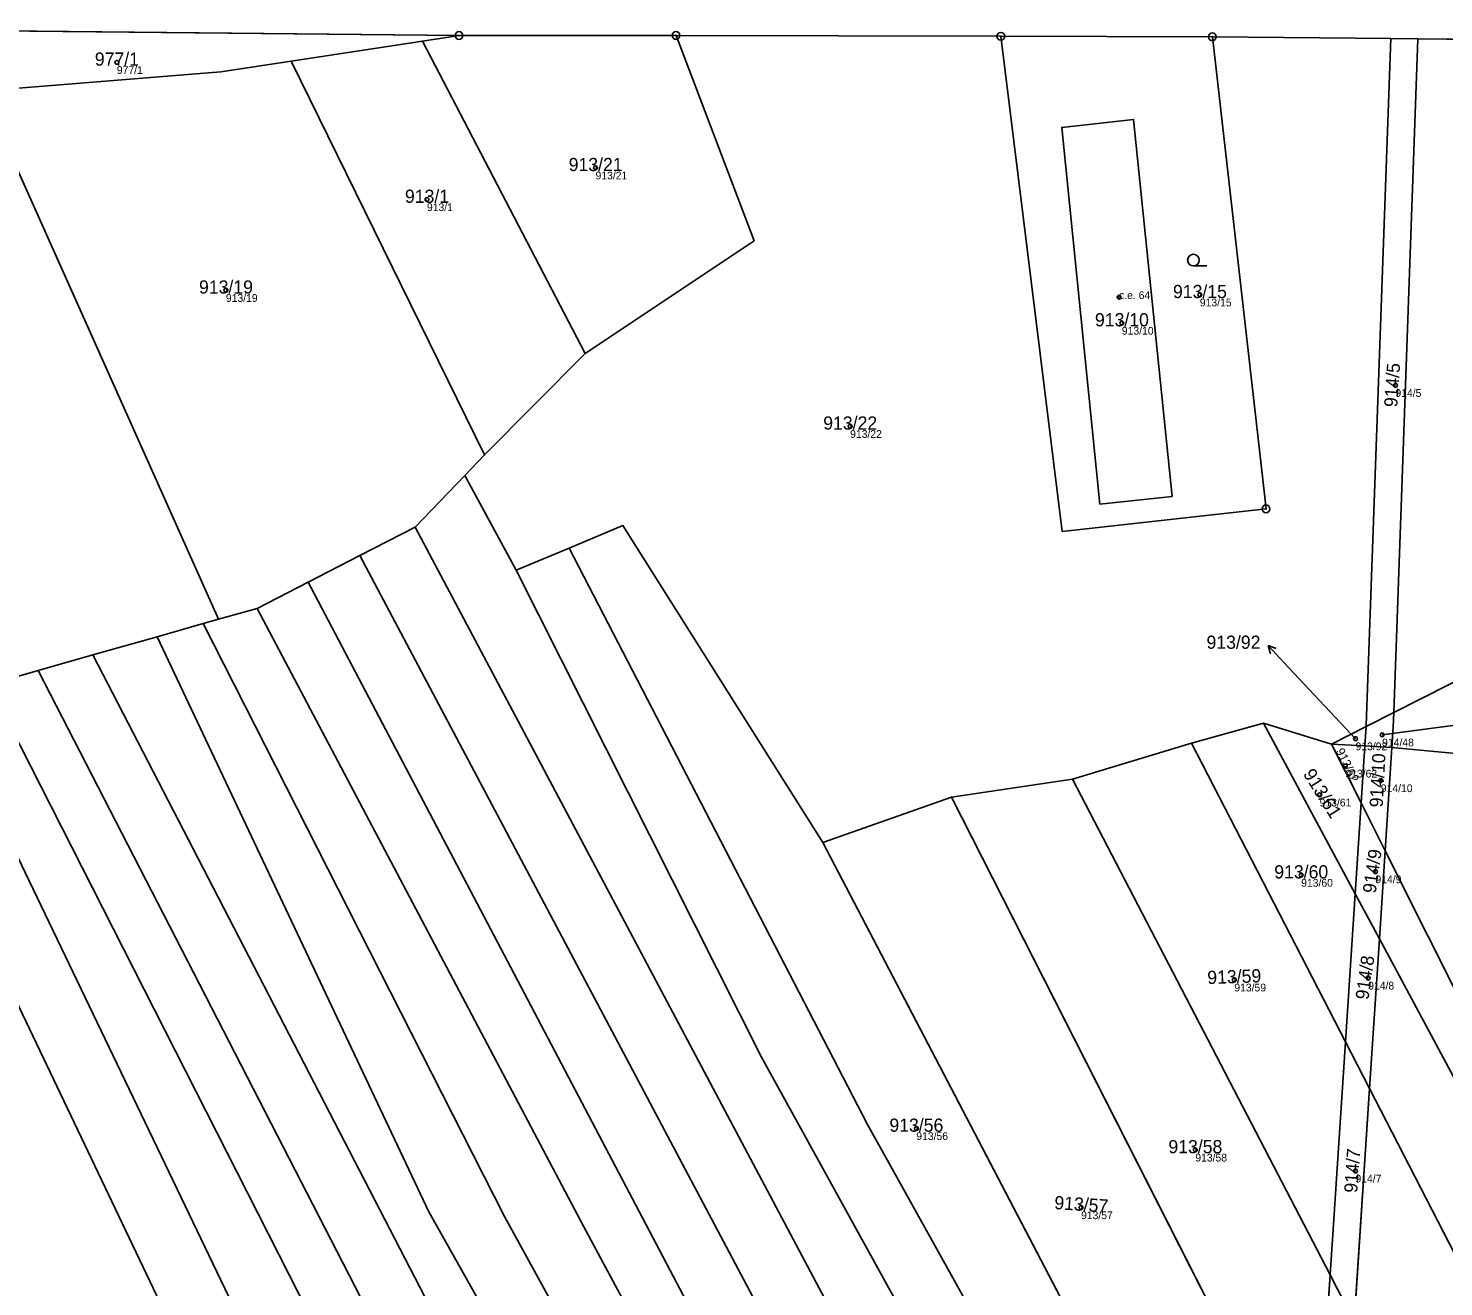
# Model space of a CAD drawing. Extents: x -603967 to -594699, y -1179315 to -1165625.
# Drawn here: x -595803.6 to -595621.1, y -1171266.5 to -1171104.3 of the extents above; entities that cross this region are included whole.
import ezdxf

# ---------------------------------------------------------------- set-up
doc = ezdxf.new("R2010")
doc.units = 0
for name, color, linetype in [('Definiční body', 7, 'Continuous'), ('Hranice parcel', 7, 'Continuous'), ('Parcelní čísla', 7, 'Continuous'), ('Polygon budovy', 7, 'Continuous'), ('Polygon ku', 7, 'Continuous'), ('Polygon parcely', 7, 'Continuous'), ('Pop  PČ popisy', 7, 'Continuous'), ('Značky bodu BP', 7, 'Continuous'), ('Značky budov', 7, 'Continuous'), ('Značky kultur', 7, 'Continuous')]:
    doc.layers.add(name, color=color, linetype=linetype)

msp = doc.modelspace()

# ---------------------------------------------------------------- linework, layer by layer
at = {"layer": 'Definiční body'}
for centre in [(-595792.15, -1171108.70994), (-595730.43, -1171122.29994), (-595752.17, -1171126.38994), (-595778.09, -1171138.08994), (-595662.94, -1171138.96994), (-595652.52, -1171138.66994), (-595662.58, -1171142.30994), (-595627.31, -1171150.33994), (-595697.61, -1171155.61994), (-595629.02, -1171195.37994), (-595632.45, -1171195.87994), (-595633.76, -1171199.39994), (-595629.19, -1171201.27994), (-595637.08, -1171203.12994), (-595639.46, -1171213.46994), (-595629.88, -1171213.01994), (-595630.82, -1171226.72994), (-595648.08, -1171226.96994), (-595689.08, -1171246.11994), (-595653.11, -1171248.88994), (-595632.46, -1171251.59994), (-595667.84, -1171256.31994)]:
    msp.add_circle(centre, 0.25, dxfattribs=at)
at = {"layer": 'Hranice parcel'}
for p, q in [((-595748.03, -1171105.25), (-595810.9, -1171104.59)), ((-595752.75, -1171105.98), (-595769.66, -1171108.55)), ((-595752.75, -1171105.98), (-595748.03, -1171105.25)), ((-595731.76, -1171146.25), (-595752.75, -1171105.98)), ((-595720.06, -1171105.24), (-595748.03, -1171105.25)), ((-595678.18, -1171105.35), (-595720.06, -1171105.24)), ((-595650.91, -1171105.41), (-595678.18, -1171105.35)), ((-595627.91, -1171105.63), (-595650.91, -1171105.41)), ((-595631.07, -1171194.13), (-595627.91, -1171105.63)), ((-595624.44, -1171105.67), (-595627.91, -1171105.63)), ((-595627.51, -1171192.51), (-595624.44, -1171105.67)), ((-595566.85, -1171106.22), (-595624.44, -1171105.67)), ((-595811.06, -1171108.98), (-595779.04, -1171180.49)), ((-595769.66, -1171108.55), (-595778.74, -1171109.93)), ((-595769.66, -1171108.55), (-595744.73, -1171159.3)), ((-595778.74, -1171109.93), (-595804.85, -1171112.05)), ((-595744.73, -1171159.3), (-595731.76, -1171146.25)), ((-595627.51, -1171192.51), (-595540.6, -1171148.56)), ((-595747.29, -1171161.96), (-595744.73, -1171159.3)), ((-595753.71, -1171168.62), (-595747.29, -1171161.96)), ((-595747.29, -1171161.96), (-595740.67, -1171174.18)), ((-595760.84, -1171172.28), (-595753.71, -1171168.62)), ((-595740.67, -1171174.18), (-595733.85, -1171171.32)), ((-595767.49, -1171175.7), (-595760.84, -1171172.28)), ((-595774.08, -1171179.08), (-595767.49, -1171175.7)), ((-595779.04, -1171180.49), (-595774.08, -1171179.08)), ((-595781.03, -1171181.05), (-595779.04, -1171180.49)), ((-595795.23, -1171185.09), (-595786.96, -1171182.74)), ((-595786.96, -1171182.74), (-595781.03, -1171181.05)), ((-595802.28, -1171187.1), (-595795.23, -1171185.09)), ((-595808.66, -1171188.91), (-595802.28, -1171187.1)), ((-595631.08, -1171194.32), (-595627.51, -1171192.51)), ((-595653.6, -1171196.45), (-595644.3, -1171193.89)), ((-595644.3, -1171193.89), (-595635.54, -1171196.57)), ((-595632.49, -1171215.88), (-595644.3, -1171193.89)), ((-595635.54, -1171196.57), (-595631.08, -1171194.32)), ((-595631.24, -1171196.82), (-595631.08, -1171194.32)), ((-595631.08, -1171194.32), (-595631.07, -1171194.13)), ((-595668.95, -1171201.1), (-595653.6, -1171196.45)), ((-595633.75, -1171234.96), (-595653.6, -1171196.45)), ((-595631.72, -1171204.17), (-595635.54, -1171196.57)), ((-595631.24, -1171196.82), (-595635.54, -1171196.57)), ((-595631.72, -1171204.17), (-595631.24, -1171196.82)), ((-595627.75, -1171197.02), (-595631.24, -1171196.82)), ((-595628.62, -1171210.34), (-595627.75, -1171197.02)), ((-595627.75, -1171197.02), (-595618.15, -1171197.92)), ((-595684.53, -1171203.44), (-595668.95, -1171201.1)), ((-595635.73, -1171265), (-595668.95, -1171201.1)), ((-595701.11, -1171209.27), (-595684.53, -1171203.44)), ((-595637.73, -1171295.48), (-595684.53, -1171203.44)), ((-595632.49, -1171215.88), (-595631.72, -1171204.17)), ((-595628.62, -1171210.34), (-595631.72, -1171204.17)), ((-595639.78, -1171326.71), (-595701.11, -1171209.27)), ((-595629.37, -1171221.69), (-595628.62, -1171210.34)), ((-595633.75, -1171234.96), (-595632.49, -1171215.88)), ((-595629.37, -1171221.69), (-595632.49, -1171215.88)), ((-595630.64, -1171240.99), (-595629.37, -1171221.69)), ((-595635.73, -1171265), (-595633.75, -1171234.96)), ((-595630.64, -1171240.99), (-595633.75, -1171234.96)), ((-595632.62, -1171270.99), (-595630.64, -1171240.99)), ((-595637.73, -1171295.48), (-595635.73, -1171265)), ((-595632.62, -1171270.99), (-595635.73, -1171265))]:
    msp.add_line(p, q, dxfattribs=at)
for points in [[(-595731.76, -1171146.25), (-595710, -1171131.71), (-595720.06, -1171105.24)], [(-595650.91, -1171105.41), (-595643.99, -1171166.26), (-595670.26, -1171169.18), (-595678.18, -1171105.35)], [(-595665.41, -1171165.65), (-595656.1, -1171164.66), (-595661.07, -1171116.07), (-595670.32, -1171117.1), (-595665.41, -1171165.65)], [(-595643.26, -1171375.48), (-595657.68, -1171349.43), (-595753.71, -1171168.62)], [(-595733.85, -1171171.32), (-595726.91, -1171168.41), (-595701.11, -1171209.27)], [(-595640.96, -1171343.34), (-595695.35, -1171245.63), (-595733.85, -1171171.32)], [(-595644.33, -1171390.47), (-595692.42, -1171301.27), (-595760.84, -1171172.28)], [(-595642.04, -1171358.43), (-595709.04, -1171236.93), (-595740.67, -1171174.18)], [(-595645.59, -1171408), (-595662.97, -1171374.39), (-595716.94, -1171271.76), (-595767.49, -1171175.7)], [(-595646.69, -1171423.33), (-595694.05, -1171329.34), (-595731.96, -1171258.79), (-595774.08, -1171179.08)], [(-595649.36, -1171460.68), (-595668.17, -1171417.5), (-595711.62, -1171328.5), (-595751.92, -1171256.86), (-595786.96, -1171182.74)], [(-595648.16, -1171443.86), (-595677.68, -1171381.53), (-595712.95, -1171310.68), (-595742.18, -1171257.48), (-595781.03, -1171181.05)], [(-595650.81, -1171481), (-595683.45, -1171406.15), (-595723.2, -1171324.32), (-595795.23, -1171185.09)], [(-595658.21, -1171486.89), (-595667.92, -1171461.18), (-595702.93, -1171382.74), (-595743.76, -1171300.85), (-595802.28, -1171187.1)], [(-595664.3, -1171492.49), (-595694.37, -1171419.9), (-595733.96, -1171335.73), (-595808.66, -1171188.91)], [(-595671.39, -1171499.07), (-595684.03, -1171461.6), (-595732.95, -1171351.05), (-595772.02, -1171279.62), (-595814.79, -1171190.65)], [(-595627.75, -1171197.02), (-595627.58, -1171194.36), (-595627.51, -1171192.51)], [(-595570.99, -1171307.08), (-595595.64, -1171276.05), (-595628.62, -1171210.34)], [(-595577.97, -1171309.56), (-595583.94, -1171303.29), (-595596.99, -1171284.24), (-595611.28, -1171255.39), (-595629.37, -1171221.69)], [(-595678.99, -1171506.11), (-595700.14, -1171450.03), (-595724.78, -1171389.43), (-595750.13, -1171335.77), (-595776.37, -1171289.95), (-595806.09, -1171227.71)], [(-595589.12, -1171313.53), (-595607.17, -1171286.53), (-595630.64, -1171240.99)]]:
    msp.add_lwpolyline(points, dxfattribs=at)
at = {"layer": 'Polygon budovy'}
msp.add_lwpolyline([(-595670.32, -1171117.1), (-595665.41, -1171165.65), (-595656.1, -1171164.66), (-595661.07, -1171116.07)], close=True, dxfattribs=at)
at = {"layer": 'Polygon ku'}
msp.add_lwpolyline([(-595452.57, -1171106.91), (-595465.3, -1171106.95), (-595478.08, -1171106.85), (-595514.3, -1171106.67), (-595526.34, -1171106.61), (-595534.32, -1171106.53), (-595537.31, -1171106.5), (-595566.85, -1171106.22), (-595624.44, -1171105.67), (-595627.91, -1171105.63), (-595650.91, -1171105.41), (-595678.18, -1171105.35), (-595720.06, -1171105.24), (-595748.03, -1171105.25), (-595810.9, -1171104.59), (-595824.73, -1171104.62), (-595858.77, -1171104.68), (-595875.26, -1171104.7), (-595877.21, -1171104.71), (-595878.96, -1171104.71), (-595896.41, -1171104.5), (-595911.86, -1171104.32)], dxfattribs=at)
at = {"layer": 'Polygon parcely'}
for points in [[(-595858.77, -1171104.68), (-595819.91, -1171192.11), (-595814.79, -1171190.65), (-595808.66, -1171188.91), (-595802.28, -1171187.1), (-595795.23, -1171185.09), (-595786.96, -1171182.74), (-595781.03, -1171181.05), (-595779.04, -1171180.49), (-595811.06, -1171108.98), (-595824.73, -1171104.62)], [(-595748.03, -1171105.25), (-595810.9, -1171104.59), (-595811.06, -1171108.98), (-595804.85, -1171112.05), (-595778.74, -1171109.93), (-595769.66, -1171108.55), (-595752.75, -1171105.98)], [(-595752.75, -1171105.98), (-595769.66, -1171108.55), (-595744.73, -1171159.3), (-595731.76, -1171146.25)], [(-595748.03, -1171105.25), (-595752.75, -1171105.98), (-595731.76, -1171146.25), (-595710, -1171131.71), (-595720.06, -1171105.24)], [(-595670.26, -1171169.18), (-595678.18, -1171105.35), (-595720.06, -1171105.24), (-595710, -1171131.71), (-595731.76, -1171146.25), (-595744.73, -1171159.3), (-595747.29, -1171161.96), (-595740.67, -1171174.18), (-595733.85, -1171171.32), (-595726.91, -1171168.41), (-595701.11, -1171209.27), (-595684.53, -1171203.44), (-595668.95, -1171201.1), (-595653.6, -1171196.45), (-595644.3, -1171193.89), (-595635.54, -1171196.57), (-595631.08, -1171194.32), (-595631.07, -1171194.13), (-595627.91, -1171105.63), (-595650.91, -1171105.41), (-595643.99, -1171166.26)], [(-595678.18, -1171105.35), (-595670.26, -1171169.18), (-595643.99, -1171166.26), (-595650.91, -1171105.41)], [(-595627.91, -1171105.63), (-595631.07, -1171194.13), (-595631.08, -1171194.32), (-595627.51, -1171192.51), (-595624.44, -1171105.67)], [(-595624.44, -1171105.67), (-595627.51, -1171192.51), (-595540.6, -1171148.56), (-595554.55, -1171123.31), (-595561.88, -1171118.89), (-595566.85, -1171106.22)], [(-595753.71, -1171168.62), (-595747.29, -1171161.96), (-595744.73, -1171159.3), (-595769.66, -1171108.55), (-595778.74, -1171109.93), (-595804.85, -1171112.05), (-595811.06, -1171108.98), (-595779.04, -1171180.49), (-595774.08, -1171179.08), (-595767.49, -1171175.7), (-595760.84, -1171172.28)], [(-595665.41, -1171165.65), (-595656.1, -1171164.66), (-595661.07, -1171116.07), (-595670.32, -1171117.1)], [(-595665.41, -1171165.65), (-595670.32, -1171117.1), (-595661.07, -1171116.07), (-595656.1, -1171164.66)], [(-595503.04, -1171217.63), (-595518.96, -1171181.95), (-595535.13, -1171145.83), (-595540.6, -1171148.56), (-595627.51, -1171192.51), (-595627.58, -1171194.36), (-595627.75, -1171197.02), (-595618.15, -1171197.92), (-595597.53, -1171203.06), (-595571.23, -1171209.62), (-595534.3, -1171231.42), (-595526.37, -1171240.54)], [(-595643.26, -1171375.48), (-595642.04, -1171358.43), (-595709.04, -1171236.93), (-595740.67, -1171174.18), (-595747.29, -1171161.96), (-595753.71, -1171168.62), (-595657.68, -1171349.43)], [(-595657.68, -1171349.43), (-595753.71, -1171168.62), (-595760.84, -1171172.28), (-595692.42, -1171301.27), (-595644.33, -1171390.47), (-595643.26, -1171375.48)], [(-595640.96, -1171343.34), (-595640.01, -1171330.16), (-595639.78, -1171326.71), (-595701.11, -1171209.27), (-595726.91, -1171168.41), (-595733.85, -1171171.32), (-595695.35, -1171245.63)], [(-595640.96, -1171343.34), (-595695.35, -1171245.63), (-595733.85, -1171171.32), (-595740.67, -1171174.18), (-595709.04, -1171236.93), (-595642.04, -1171358.43)], [(-595692.42, -1171301.27), (-595760.84, -1171172.28), (-595767.49, -1171175.7), (-595716.94, -1171271.76), (-595662.97, -1171374.39), (-595645.59, -1171408), (-595644.33, -1171390.47)], [(-595716.94, -1171271.76), (-595767.49, -1171175.7), (-595774.08, -1171179.08), (-595731.96, -1171258.79), (-595694.05, -1171329.34), (-595646.69, -1171423.33), (-595645.59, -1171408), (-595662.97, -1171374.39)], [(-595646.69, -1171423.33), (-595694.05, -1171329.34), (-595731.96, -1171258.79), (-595774.08, -1171179.08), (-595779.04, -1171180.49), (-595781.03, -1171181.05), (-595742.18, -1171257.48), (-595712.95, -1171310.68), (-595677.68, -1171381.53), (-595648.16, -1171443.86)], [(-595668.17, -1171417.5), (-595711.62, -1171328.5), (-595751.92, -1171256.86), (-595786.96, -1171182.74), (-595795.23, -1171185.09), (-595723.2, -1171324.32), (-595683.45, -1171406.15), (-595650.81, -1171481), (-595649.36, -1171460.68)], [(-595648.16, -1171443.86), (-595677.68, -1171381.53), (-595712.95, -1171310.68), (-595742.18, -1171257.48), (-595781.03, -1171181.05), (-595786.96, -1171182.74), (-595751.92, -1171256.86), (-595711.62, -1171328.5), (-595668.17, -1171417.5), (-595649.36, -1171460.68)], [(-595723.2, -1171324.32), (-595795.23, -1171185.09), (-595802.28, -1171187.1), (-595743.76, -1171300.85), (-595702.93, -1171382.74), (-595667.92, -1171461.18), (-595658.21, -1171486.89), (-595650.81, -1171481), (-595683.45, -1171406.15)], [(-595658.21, -1171486.89), (-595667.92, -1171461.18), (-595702.93, -1171382.74), (-595743.76, -1171300.85), (-595802.28, -1171187.1), (-595808.66, -1171188.91), (-595733.96, -1171335.73), (-595694.37, -1171419.9), (-595664.3, -1171492.49)], [(-595694.37, -1171419.9), (-595733.96, -1171335.73), (-595808.66, -1171188.91), (-595814.79, -1171190.65), (-595772.02, -1171279.62), (-595732.95, -1171351.05), (-595684.03, -1171461.6), (-595671.39, -1171499.07), (-595664.3, -1171492.49)], [(-595732.95, -1171351.05), (-595772.02, -1171279.62), (-595814.79, -1171190.65), (-595819.91, -1171192.11), (-595822.96, -1171192.95), (-595806.09, -1171227.71), (-595776.37, -1171289.95), (-595750.13, -1171335.77), (-595724.78, -1171389.43), (-595700.14, -1171450.03), (-595678.99, -1171506.11), (-595671.39, -1171499.07), (-595684.03, -1171461.6)], [(-595627.58, -1171194.36), (-595627.51, -1171192.51), (-595631.08, -1171194.32), (-595631.24, -1171196.82), (-595627.75, -1171197.02)], [(-595633.75, -1171234.96), (-595632.49, -1171215.88), (-595644.3, -1171193.89), (-595653.6, -1171196.45)], [(-595631.72, -1171204.17), (-595635.54, -1171196.57), (-595644.3, -1171193.89), (-595632.49, -1171215.88)], [(-595631.24, -1171196.82), (-595631.08, -1171194.32), (-595635.54, -1171196.57)], [(-595633.75, -1171234.96), (-595653.6, -1171196.45), (-595668.95, -1171201.1), (-595635.73, -1171265)], [(-595631.24, -1171196.82), (-595635.54, -1171196.57), (-595631.72, -1171204.17)], [(-595627.75, -1171197.02), (-595631.24, -1171196.82), (-595631.72, -1171204.17), (-595628.62, -1171210.34)], [(-595570.99, -1171307.08), (-595553.13, -1171300.73), (-595562.42, -1171286.38), (-595579.97, -1171269.25), (-595618.15, -1171197.92), (-595627.75, -1171197.02), (-595628.62, -1171210.34), (-595595.64, -1171276.05)], [(-595635.73, -1171265), (-595668.95, -1171201.1), (-595684.53, -1171203.44), (-595637.73, -1171295.48)], [(-595639.78, -1171326.71), (-595637.73, -1171295.48), (-595684.53, -1171203.44), (-595701.11, -1171209.27)], [(-595629.37, -1171221.69), (-595628.62, -1171210.34), (-595631.72, -1171204.17), (-595632.49, -1171215.88)], [(-595595.64, -1171276.05), (-595628.62, -1171210.34), (-595629.37, -1171221.69), (-595611.28, -1171255.39), (-595596.99, -1171284.24), (-595583.94, -1171303.29), (-595577.97, -1171309.56), (-595570.99, -1171307.08)], [(-595629.37, -1171221.69), (-595632.49, -1171215.88), (-595633.75, -1171234.96), (-595630.64, -1171240.99)], [(-595589.12, -1171313.53), (-595577.97, -1171309.56), (-595583.94, -1171303.29), (-595596.99, -1171284.24), (-595611.28, -1171255.39), (-595629.37, -1171221.69), (-595630.64, -1171240.99), (-595607.17, -1171286.53)], [(-595724.78, -1171389.43), (-595750.13, -1171335.77), (-595776.37, -1171289.95), (-595806.09, -1171227.71), (-595820.45, -1171233.9), (-595822, -1171234.6), (-595791.76, -1171296.81), (-595740.5, -1171393), (-595724.83, -1171428.11), (-595696.26, -1171510.81), (-595681.39, -1171562.61), (-595669.79, -1171558.24), (-595665.08, -1171547.05), (-595678.99, -1171506.11), (-595700.14, -1171450.03)], [(-595630.64, -1171240.99), (-595633.75, -1171234.96), (-595635.73, -1171265), (-595632.62, -1171270.99)], [(-595589.12, -1171313.53), (-595607.17, -1171286.53), (-595630.64, -1171240.99), (-595632.62, -1171270.99), (-595621.38, -1171292.59), (-595605.77, -1171319.45)], [(-595632.62, -1171270.99), (-595635.73, -1171265), (-595637.73, -1171295.48), (-595634.59, -1171300.98)]]:
    msp.add_lwpolyline(points, close=True, dxfattribs=at)
at = {"layer": 'Pop  PČ popisy'}
for p, q in [((-595641.68, -1171186.06), (-595643.727, -1171183.865)), ((-595643.727, -1171183.865), (-595642.677, -1171184.256)), ((-595643.727, -1171183.865), (-595643.41, -1171184.939)), ((-595632.45, -1171195.88), (-595641.68, -1171186.06)), ((-595629.02, -1171195.38), (-595616.68, -1171193.73))]:
    msp.add_line(p, q, dxfattribs=at)
at = {"layer": 'Značky bodu BP'}
for centre, radius in [((-595748.03, -1171105.24988), 0.5), ((-595748.03, -1171105.24988), 0.0303), ((-595720.06, -1171105.23988), 0.5), ((-595720.06, -1171105.23988), 0.0303), ((-595678.18, -1171105.34988), 0.5), ((-595678.18, -1171105.34988), 0.0303), ((-595650.91, -1171105.40988), 0.5), ((-595650.91, -1171105.40988), 0.0303), ((-595643.99, -1171166.25988), 0.5), ((-595643.99, -1171166.25988), 0.0303)]:
    msp.add_circle(centre, radius, dxfattribs=at)
at = {"layer": 'Značky budov'}
msp.add_circle((-595662.9468, -1171138.96916), 0.175, dxfattribs=at)
at = {"layer": 'Značky kultur'}
msp.add_line((-595653.353, -1171134.95), (-595651.603, -1171134.95), dxfattribs=at)
msp.add_circle((-595653.35286, -1171134.19981), 0.75, dxfattribs=at)

# ---------------------------------------------------------------- texts
at = {"layer": 'Definiční body'}
for s, p in [('977/1', (-595792.15, -1171110.199)), ('913/21', (-595730.43, -1171123.789)), ('913/1', (-595752.17, -1171127.879)), ('913/19', (-595778.09, -1171139.579)), ('c.e. 64', (-595662.94, -1171139.22)), ('913/15', (-595652.52, -1171140.159)), ('913/10', (-595662.58, -1171143.799)), ('914/5', (-595627.31, -1171151.829)), ('913/22', (-595697.61, -1171157.109)), ('913/92', (-595632.45, -1171197.369)), ('914/48', (-595629.02, -1171196.869)), ('913/62', (-595633.76, -1171200.889)), ('914/10', (-595629.19, -1171202.769)), ('913/61', (-595637.08, -1171204.619)), ('914/9', (-595629.88, -1171214.509)), ('913/60', (-595639.46, -1171214.959)), ('913/59', (-595648.08, -1171228.459)), ('914/8', (-595630.82, -1171228.219)), ('913/56', (-595689.08, -1171247.609)), ('913/58', (-595653.11, -1171250.379)), ('914/7', (-595632.46, -1171253.089)), ('913/57', (-595667.84, -1171257.809))]:
    msp.add_text(s, height=0.999996, dxfattribs=at).set_placement(p)
at = {"layer": 'Parcelní čísla'}
for s, p in [('977/1', (-595794.986, -1171109.135)), ('913/21', (-595733.896, -1171122.725)), ('913/1', (-595755.006, -1171126.815)), ('913/19', (-595781.556, -1171138.515)), ('913/15', (-595655.986, -1171139.095)), ('913/10', (-595666.046, -1171142.735)), ('913/22', (-595701.076, -1171156.045)), ('913/92', (-595651.662, -1171184.295)), ('913/60', (-595642.926, -1171213.895)), ('913/56', (-595692.546, -1171246.545)), ('913/58', (-595656.576, -1171249.315))]:
    msp.add_text(s, height=1.699998, dxfattribs=at).set_placement(p)
for s, height, rotation, p in [('914/5', 1.699998, 86, (-595627.083, -1171153.198)), ('913/62', 1.14, 296, (-595635.035, -1171197.435)), ('914/10', 1.699998, 87, (-595628.947, -1171204.763)), ('913/61', 1.699998, 302, (-595639.277, -1171200.415)), ('914/9', 1.699998, 82, (-595629.853, -1171215.887)), ('914/8', 1.699998, 82, (-595630.793, -1171229.597)), ('913/59', 1.699998, 2, (-595651.529, -1171227.515)), ('914/7', 1.699998, 86, (-595632.233, -1171254.458)), ('913/57', 1.699998, 356, (-595671.327, -1171256.502))]:
    msp.add_text(s, height=height, rotation=rotation, dxfattribs=at).set_placement(p)

doc.saveas('drawing.dxf')
